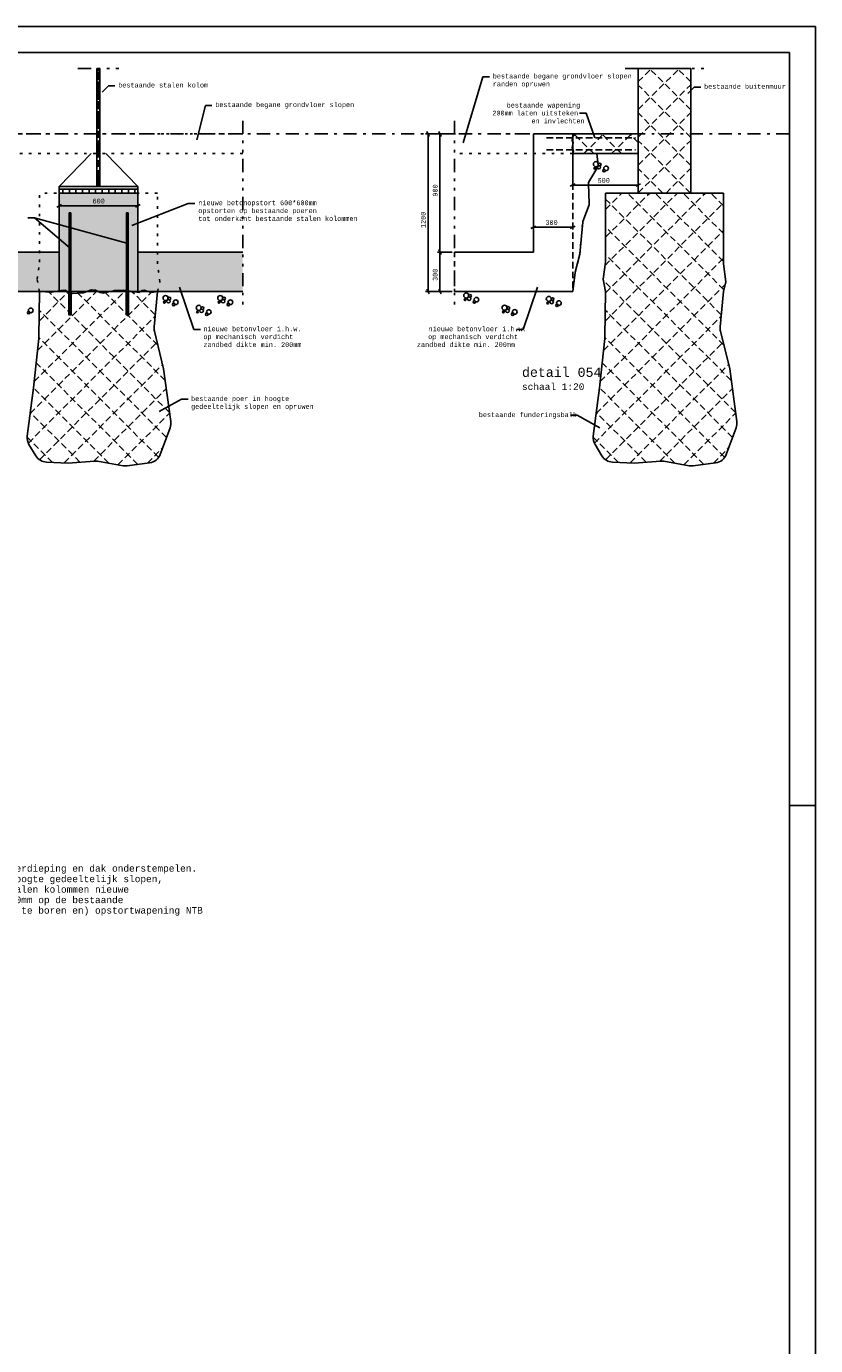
# Model space of a CAD drawing. Extents: x 2 to 87, y -108 to 11.
# Tile 352 of 352: x 56 to 87, y -39 to 11. Entities that reach past the tile are written whole.
import ezdxf
from ezdxf.enums import TextEntityAlignment as Align

# ---------------------------------------------------------------- set-up
doc = ezdxf.new("R2010")
doc.units = 0
doc.header["$MEASUREMENT"] = 0
for name, pattern in [('DASHDOT', [1, 0.5, -0.25, 0, -0.25]), ('DIVIDE', [1.25, 0.5, -0.25, 0, -0.25, 0, -0.25]), ('DOT', [0.25, 0, -0.25]), ('HIDDEN', [0.375, 0.25, -0.125])]:
    doc.linetypes.add(name, pattern=pattern)
for name, color, linetype in [('1', 7, 'CONTINUOUS'), ('10', 7, 'CONTINUOUS'), ('11', 7, 'CONTINUOUS'), ('21', 7, 'CONTINUOUS'), ('27', 7, 'CONTINUOUS'), ('31', 7, 'CONTINUOUS'), ('33', 7, 'CONTINUOUS'), ('5', 7, 'CONTINUOUS'), ('8', 7, 'CONTINUOUS')]:
    doc.layers.add(name, color=color, linetype=linetype)
doc.styles.add('MONOTXT', font='MONOTXT', dxfattribs={"height": 0.2})

msp = doc.modelspace()

# ---------------------------------------------------------------- linework, layer by layer
at = {"layer": '1', "color": 7, "linetype": 'Continuous'}
for p, q in [((86.5762, 11.0145), (2.4762, 11.0145)), ((86.5762, -107.7855), (86.5762, 11.0145)), ((85.5762, -18.6855), (86.5762, -18.6855))]:
    msp.add_line(p, q, dxfattribs=at)
msp.add_lwpolyline([(85.5762, 10.0145), (3.4762, 10.0145), (3.4762, -106.7855), (85.5762, -106.7855)], close=True, dxfattribs=at)
at = {"layer": '10', "color": 7, "linetype": 'Continuous'}
for p, q in [((73.1417, 6.57), (73.8932, 9.094)), ((73.8932, 9.094), (74.1432, 9.094)), ((59.3727, 8.5095), (59.6137, 8.75)), ((59.6137, 8.75), (59.8637, 8.75)), ((81.7077, 8.458), (81.9487, 8.6985)), ((81.9487, 8.6985), (82.1987, 8.6985)), ((62.9877, 6.6955), (63.3122, 8.0035)), ((63.3122, 8.0035), (63.5622, 8.0035)), ((57.8747, 4.662), (57.8747, 4.812)), ((58.1247, 4.662), (58.1247, 4.812)), ((58.3747, 4.662), (58.3747, 4.812)), ((58.6247, 4.662), (58.6247, 4.812)), ((58.8747, 4.662), (58.8747, 4.812)), ((59.1247, 4.662), (59.1247, 4.812)), ((59.3747, 4.662), (59.3747, 4.812)), ((59.6247, 4.662), (59.6247, 4.812)), ((59.8747, 4.662), (59.8747, 4.812)), ((60.1247, 4.662), (60.1247, 4.812)), ((60.3747, 4.662), (60.3747, 4.812)), ((60.6247, 4.662), (60.6247, 4.812)), ((60.5067, 3.427), (62.6567, 4.2655)), ((62.6567, 4.2655), (62.9067, 4.2655)), ((56.7907, 3.71), (56.5407, 3.71)), ((60.3212, 2.752), (56.7907, 3.71)), ((58.1597, 2.565), (56.7907, 3.71)), ((62.3307, 1.067), (62.8772, -0.5405)), ((75.9732, 1.067), (75.4267, -0.5405)), ((62.8772, -0.5405), (63.1272, -0.5405)), ((75.4267, -0.5405), (75.1767, -0.5405)), ((61.5477, -3.6705), (62.4067, -3.199)), ((62.4067, -3.199), (62.6567, -3.199)), ((77.4872, -3.8135), (77.2372, -3.8135)), ((78.3462, -4.285), (77.4872, -3.8135))]:
    msp.add_line(p, q, dxfattribs=at)
at = {"layer": '10', "color": 7, "linetype": 'HIDDEN'}
for p, q in [((77.3147, 6.7998), (77.4269, 6.912)), ((78.1172, 6.162), (77.3672, 6.912)), ((77.7376, 6.162), (78.4876, 6.912)), ((79.1779, 6.162), (78.4279, 6.912)), ((78.7982, 6.162), (79.5482, 6.912)), ((79.8147, 6.5858), (79.4885, 6.912))]:
    msp.add_line(p, q, dxfattribs=at)
at = {"layer": '10', "color": 7, "linetype": 'DOT'}
msp.add_lwpolyline([(77.3147, 6.912), (77.3147, 6.162), (79.8147, 6.162), (79.8147, 6.912)], close=True, dxfattribs=at)
at = {"layer": '10', "color": 7, "linetype": 'Continuous'}
msp.add_lwpolyline([(57.7347, 4.812), (60.7347, 4.812), (60.7347, 4.662), (57.7347, 4.662)], close=True, dxfattribs=at)
for centre, radius in [((78.2029, 5.7618), 0.0964), ((78.1569, 5.6028), 0.0342), ((78.3109, 5.6458), 0.0682), ((78.3419, 5.7473), 0.0544), ((78.5114, 5.5158), 0.0487), ((78.5884, 5.6028), 0.0882), ((61.7955, 0.6557), 0.0964), ((61.7495, 0.4967), 0.0342), ((61.9035, 0.5397), 0.0682), ((61.9345, 0.6412), 0.0544), ((62.181, 0.4967), 0.0882), ((63.8794, 0.6556), 0.0964), ((63.8334, 0.4966), 0.0342), ((63.9874, 0.5396), 0.0682), ((64.0184, 0.6411), 0.0544), ((64.2649, 0.4966), 0.0882), ((73.2574, 0.7537), 0.0964), ((73.2114, 0.5947), 0.0342), ((73.3654, 0.6377), 0.0682), ((73.3964, 0.7392), 0.0544), ((73.5659, 0.5077), 0.0487), ((73.6429, 0.5947), 0.0882), ((76.4062, 0.6256), 0.0964), ((76.5142, 0.5096), 0.0682), ((76.5452, 0.6111), 0.0544), ((76.7917, 0.4666), 0.0882), ((56.5756, 0.1002), 0.0487), ((56.6526, 0.1872), 0.0882), ((62.104, 0.4097), 0.0487), ((63.0578, 0.2844), 0.0964), ((63.0118, 0.1254), 0.0342), ((63.1658, 0.1684), 0.0682), ((63.1968, 0.2699), 0.0544), ((63.3663, 0.0384), 0.0487), ((63.4433, 0.1254), 0.0882), ((64.1879, 0.4096), 0.0487), ((74.7194, 0.289), 0.0964), ((74.6734, 0.13), 0.0342), ((74.8274, 0.173), 0.0682), ((74.8584, 0.2745), 0.0544), ((75.0279, 0.043), 0.0487), ((75.1049, 0.13), 0.0882), ((76.3602, 0.4666), 0.0342), ((76.7147, 0.3796), 0.0487)]:
    msp.add_circle(centre, radius, dxfattribs=at)
at = {"layer": '11', "color": 7, "linetype": 'HIDDEN'}
for p, q in [((79.8147, 8.907), (80.3197, 9.412)), ((79.8147, 7.8463), (81.3804, 9.412)), ((81.8147, 7.8353), (80.238, 9.412)), ((81.8147, 8.896), (81.2987, 9.412)), ((79.8147, 6.7857), (81.8147, 8.7857)), ((81.8147, 6.7747), (79.8147, 8.7747)), ((79.8147, 5.725), (81.8147, 7.725)), ((81.8147, 5.714), (79.8147, 7.714)), ((79.8147, 4.6644), (81.8147, 6.6644)), ((81.806, 4.662), (79.8147, 6.6533)), ((80.7454, 4.662), (79.8147, 5.5927)), ((80.873, 4.662), (81.8147, 5.6037)), ((78.5472, 1.896), (81.3132, 4.662)), ((78.5642, 0.8525), (82.3737, 4.662)), ((78.5647, 4.035), (79.1917, 4.662)), ((78.5647, 2.9745), (80.2522, 4.662)), ((83.0812, 0.9765), (79.3957, 4.662)), ((83.0647, 2.0535), (80.4562, 4.662)), ((83.0647, 3.1145), (81.5172, 4.662)), ((83.0647, 4.175), (82.5777, 4.662)), ((78.5512, -0.2215), (83.0647, 4.2925)), ((82.9797, 0.017), (78.5647, 4.4325)), ((78.4927, -1.3405), (83.0647, 3.2315)), ((83.0807, -1.144), (78.5647, 3.3715)), ((78.3677, -2.526), (83.0647, 2.171)), ((83.3612, -2.4855), (78.5647, 2.311)), ((78.2132, -3.7415), (83.1322, 1.1775)), ((83.5262, -3.711), (78.4847, 1.3305)), ((56.6332, -3.7415), (61.2862, 0.912)), ((56.7877, -2.526), (60.2257, 0.912)), ((56.9127, -1.3405), (59.1652, 0.912)), ((56.9712, -0.2215), (58.1042, 0.912)), ((56.9842, 0.8525), (57.0437, 0.912)), ((61.9462, -3.711), (57.3232, 0.912)), ((61.7812, -2.4855), (58.3837, 0.912)), ((61.5007, -1.144), (59.4442, 0.912)), ((61.3997, 0.017), (60.5052, 0.912)), ((61.8287, -4.6545), (56.9762, 0.198)), ((83.4087, -4.6545), (78.5562, 0.198)), ((56.5627, -4.872), (61.3942, -0.0405)), ((78.1427, -4.872), (82.9742, -0.0405)), ((61.5252, -5.4115), (56.9627, -0.849)), ((83.1052, -5.4115), (78.5427, -0.849)), ((56.9902, -5.5055), (61.4712, -1.0245)), ((78.5702, -5.5055), (83.0512, -1.0245)), ((60.7377, -5.6845), (56.8632, -1.81)), ((57.9302, -5.626), (61.6807, -1.8755)), ((82.3177, -5.6845), (78.4432, -1.81)), ((79.5102, -5.626), (83.2607, -1.8755)), ((59.6322, -5.64), (56.7622, -2.7695)), ((59.0562, -5.561), (61.8227, -2.7945)), ((81.2122, -5.64), (78.3422, -2.7695)), ((80.6362, -5.561), (83.4027, -2.7945)), ((58.5307, -5.599), (56.6377, -3.706)), ((59.9772, -5.7005), (61.9482, -3.729)), ((80.1107, -5.599), (78.2177, -3.706)), ((81.5572, -5.7005), (83.5282, -3.729)), ((57.4792, -5.608), (56.5202, -4.649)), ((79.0592, -5.608), (78.1002, -4.649)), ((61.1007, -5.638), (61.6797, -5.0585)), ((82.6807, -5.638), (83.2597, -5.0585))]:
    msp.add_line(p, q, dxfattribs=at)
at = {"layer": '11', "color": 30, "linetype": 'DOT'}
for p, q in [((64.7347, 6.912), (53.7347, 6.912)), ((77.3147, 6.912), (72.8147, 6.912)), ((64.7347, 6.162), (53.7347, 6.162)), ((77.3147, 6.162), (72.8147, 6.162)), ((61.4847, 4.662), (56.9847, 4.662)), ((83.0647, 4.662), (78.5647, 4.662))]:
    msp.add_line(p, q, dxfattribs=at)
at = {"layer": '11', "color": 62, "linetype": 'Continuous'}
for p, q in [((75.8147, 6.912), (75.8147, 2.412)), ((75.8147, 6.912), (77.3147, 6.912)), ((78.2842, 5.72), (78.2402, 6.162)), ((77.9312, 5.0835), (78.2707, 5.6595)), ((57.7347, 4.662), (57.7347, 0.912)), ((57.7347, 4.662), (60.7347, 4.662)), ((60.7347, 4.662), (60.7347, 0.912)), ((77.9462, 4.2525), (77.9172, 5.029)), ((77.7012, 3.5795), (77.9397, 4.2135)), ((77.5907, 2.3435), (77.6952, 3.553)), ((57.7347, 2.412), (53.7347, 2.412)), ((60.7347, 2.412), (64.7347, 2.412)), ((75.8147, 2.412), (72.8147, 2.412)), ((77.4147, 1.642), (77.5882, 2.3275)), ((77.3147, 0.912), (77.4122, 1.631)), ((56.9847, 0.912), (53.7347, 0.912)), ((61.4847, 0.912), (64.7347, 0.912)), ((77.3147, 0.912), (72.8147, 0.912))]:
    msp.add_line(p, q, dxfattribs=at)
at = {"layer": '11', "color": 30, "linetype": 'Continuous'}
for p, q in [((77.3147, 6.912), (79.8147, 6.912)), ((77.3147, 6.162), (77.3147, 6.912)), ((77.3147, 6.162), (79.8147, 6.162)), ((83.0647, 4.662), (78.5647, 4.662)), ((56.9847, 0.912), (56.9637, -0.8385)), ((61.4847, 0.912), (56.9847, 0.912)), ((61.3562, -0.4425), (61.4847, 0.912)), ((61.5892, -5.304), (61.9647, -4.286)), ((83.1692, -5.304), (83.5447, -4.286)), ((56.5867, -4.9315), (56.8457, -5.3585)), ((78.1667, -4.9315), (78.4257, -5.3585)), ((59.2047, -5.565), (60.1742, -5.735)), ((60.3247, -5.738), (61.1842, -5.627)), ((80.7847, -5.565), (81.7542, -5.735)), ((81.9047, -5.738), (82.7642, -5.627))]:
    msp.add_line(p, q, dxfattribs=at)
at = {"layer": '11', "color": 62, "linetype": 'HIDDEN'}
msp.add_line((77.3147, 6.162), (77.3147, 0.912), dxfattribs=at)
at = {"layer": '11', "color": 30, "linetype": 'Continuous'}
msp.add_lwpolyline([(79.8147, 9.412), (81.8147, 9.412), (81.8147, 4.662), (79.8147, 4.662)], close=True, dxfattribs=at)
at = {"layer": '11', "color": 62, "linetype": 'DOT'}
msp.add_lwpolyline([(72.8147, 2.412), (72.8147, 0.912), (77.3147, 0.912), (77.4122, 1.631), (77.5882, 2.3275), (77.6952, 3.553), (77.9397, 4.2135), (77.9172, 5.029), (77.9312, 5.0835), (78.2707, 5.6595), (78.2842, 5.72), (78.2402, 6.162), (77.3147, 6.162), (77.3147, 6.912), (75.8147, 6.912), (75.8147, 2.412)], close=True, dxfattribs=at)
at = {"layer": '11', "color": 62, "linetype": 'Continuous'}
for points in [[(77.3147, 6.162), (77.3447, 6.2515), (77.2962, 6.3905), (77.3282, 6.5715), (77.2962, 6.664), (77.3037, 6.793), (77.3347, 6.843), (77.3147, 6.912)], [(56.9847, 0.912), (57.4507, 0.875), (57.8202, 0.9465), (57.9712, 0.956), (58.1232, 0.8625), (58.2452, 0.825), (58.6477, 0.85), (58.9687, 0.9745), (59.1162, 0.9565), (59.3047, 0.8625), (59.4207, 0.8465), (59.8447, 0.9465), (60.2032, 0.956), (60.7017, 0.881), (60.7682, 0.8695), (60.9037, 0.9465), (60.9792, 0.953), (61.2037, 0.875), (61.3362, 0.8835), (61.4847, 0.912)]]:
    msp.add_lwpolyline(points, dxfattribs=at)
at = {"layer": '11', "color": 30, "linetype": 'DOT'}
for points in [[(56.9847, 0.912), (56.8962, 1.375), (56.9847, 2.024), (56.9847, 4.662)], [(61.4847, 0.912), (61.5777, 1.279), (61.4847, 1.9635), (61.4847, 4.662)], [(78.5647, 0.912), (78.4762, 1.375), (78.5647, 2.024), (78.5647, 4.662)]]:
    msp.add_lwpolyline(points, dxfattribs=at)
at = {"layer": '11', "color": 30, "linetype": 'Continuous'}
for points in [[(78.5647, 4.662), (78.5647, 2.024), (78.4762, 1.375), (78.5647, 0.912), (78.5437, -0.8385)], [(82.9362, -0.4425), (83.0647, 0.912), (83.1577, 1.279), (83.0647, 1.9635), (83.0647, 4.662)], [(56.9607, -0.8845), (56.7627, -2.764), (56.5182, -4.6065)], [(61.9912, -4.0465), (61.7207, -2.0375), (61.3687, -0.6095)], [(78.5407, -0.8845), (78.3427, -2.764), (78.0982, -4.6065)], [(83.5712, -4.0465), (83.3007, -2.0375), (82.9487, -0.6095)], [(57.2532, -5.599), (58.0782, -5.632), (59.0822, -5.559)], [(78.8332, -5.599), (79.6582, -5.632), (80.6622, -5.559)]]:
    msp.add_lwpolyline(points, dxfattribs=at)
at = {"layer": '11', "color": 62, "linetype": 'Continuous'}
for centre, start, end in [((78.1845, 5.7102), 329.46683, 5.65679), ((78.0172, 5.0329), 149.46576, 182.11468), ((77.846, 4.2489), 339.38741, 2.1211), ((77.7946, 3.5442), 159.37605, 175.07847), ((77.4913, 2.3522), 345.79031, 355.07088), ((77.5115, 1.6174), 165.7883, 172.25778)]:
    msp.add_arc(centre, 0.1, start, end, dxfattribs=at)
at = {"layer": '11', "color": 30, "linetype": 'Continuous'}
for centre, start, end in [((61.854, -0.4897), 174.58128, 193.85313), ((83.434, -0.4897), 174.58128, 193.85313), ((56.4635, -0.8322), 353.98394, 359.30544), ((78.0435, -0.8322), 353.98394, 359.30544), ((61.4956, -4.1131), 339.7611, 7.6668), ((83.0756, -4.1131), 339.7611, 7.6668), ((57.014, -4.6722), 172.44536, 211.23964), ((78.594, -4.6722), 172.44536, 211.23964), ((57.2731, -5.0992), 211.22614, 267.69579), ((61.1203, -5.131), 277.36805, 339.76291), ((78.8531, -5.0992), 211.22614, 267.69579), ((82.7003, -5.131), 277.36805, 339.76291), ((59.1183, -6.0577), 80.06499, 94.16013), ((60.2605, -5.2424), 260.07187, 277.37886), ((80.6983, -6.0577), 80.06499, 94.16013), ((81.8405, -5.2424), 260.07187, 277.37886)]:
    msp.add_arc(centre, 0.5, start, end, dxfattribs=at)
at = {"layer": '11', "color": 62, "linetype": 'DOT'}
for points in [[(57.7347, 4.662), (60.7347, 4.662), (57.7347, 0.912), (60.7347, 0.912)], [(53.7347, 2.412), (57.7347, 2.412), (53.7347, 0.912), (57.7347, 0.912)], [(60.7347, 2.412), (64.7347, 2.412), (60.7347, 0.912), (64.7347, 0.912)]]:
    msp.add_solid(points, dxfattribs=at)
at = {"layer": '21', "color": 4, "linetype": 'Continuous'}
for p, q in [((59.1782, 4.912), (59.1782, 9.412)), ((59.2912, 9.412), (59.1782, 9.412)), ((59.2912, 4.912), (59.2912, 9.412)), ((57.7347, 4.912), (58.9522, 6.162)), ((60.7347, 4.912), (59.5172, 6.162)), ((59.2912, 4.912), (59.1782, 4.912))]:
    msp.add_line(p, q, dxfattribs=at)
at = {"layer": '21', "color": 4, "linetype": 'HIDDEN'}
for p, q in [((59.2277, 4.912), (59.2277, 9.412)), ((59.2417, 4.912), (59.2417, 9.412))]:
    msp.add_line(p, q, dxfattribs=at)
at = {"layer": '21', "color": 4, "linetype": 'DASHDOT'}
msp.add_line((59.2347, 4.912), (59.2347, 9.412), dxfattribs=at)
at = {"layer": '21', "color": 4, "linetype": 'Continuous'}
msp.add_lwpolyline([(57.7347, 4.912), (60.7347, 4.912), (60.7347, 4.812), (57.7347, 4.812)], close=True, dxfattribs=at)
at = {"layer": '27', "color": 7, "linetype": 'HIDDEN'}
for p, q in [((58.1897, 0.9072), (58.1097, 0.8272)), ((58.1897, 0.8011), (58.1097, 0.7211)), ((58.1897, 0.6951), (58.1097, 0.6151)), ((58.1897, 0.589), (58.1097, 0.509)), ((60.3747, 0.9072), (60.2947, 0.8272)), ((60.3747, 0.8011), (60.2947, 0.7211)), ((60.3747, 0.6951), (60.2947, 0.6151)), ((60.3747, 0.589), (60.2947, 0.509)), ((58.1897, 0.4829), (58.1097, 0.4029)), ((58.1897, 0.3769), (58.1097, 0.2969)), ((58.1897, 0.2708), (58.1097, 0.1908)), ((58.1897, 0.1647), (58.1097, 0.0847)), ((58.1897, 0.0587), (58.143, 0.012)), ((60.3747, 0.4829), (60.2947, 0.4029)), ((60.3747, 0.3769), (60.2947, 0.2969)), ((60.3747, 0.2708), (60.2947, 0.1908)), ((60.3747, 0.1647), (60.2947, 0.0847)), ((60.3747, 0.0587), (60.328, 0.012))]:
    msp.add_line(p, q, dxfattribs=at)
at = {"layer": '27', "color": 4, "linetype": 'Continuous'}
for points in [[(58.1797, 3.912), (58.1797, 0.032), (58.1197, 0.032), (58.1197, 3.912)], [(60.3647, 3.912), (60.3647, 0.032), (60.3047, 0.032), (60.3047, 3.912)]]:
    msp.add_lwpolyline(points, close=True, dxfattribs=at)
at = {"layer": '27', "color": 7, "linetype": 'Continuous'}
for points in [[(58.1097, 0.912), (58.1097, 0.012), (58.1897, 0.012), (58.1897, 0.912)], [(60.2947, 0.912), (60.2947, 0.012), (60.3747, 0.012), (60.3747, 0.912)]]:
    msp.add_lwpolyline(points, close=True, dxfattribs=at)
at = {"layer": '31', "color": 3, "linetype": 'HIDDEN'}
for p, q in [((76.3147, 6.762), (79.7147, 6.762)), ((76.3147, 6.312), (79.7147, 6.312))]:
    msp.add_line(p, q, dxfattribs=at)
at = {"layer": '33', "color": 7, "linetype": 'Continuous'}
for p, q in [((77.8227, 7.703), (77.5727, 7.703)), ((78.1652, 6.7625), (77.8227, 7.703))]:
    msp.add_line(p, q, dxfattribs=at)
at = {"layer": '5', "color": 7, "linetype": 'DIVIDE'}
for p, q in [((58.4522, 9.412), (60.0172, 9.412)), ((79.3147, 9.412), (82.3147, 9.412)), ((64.7347, 7.412), (64.7347, 0.412)), ((72.8147, 7.412), (72.8147, 0.412))]:
    msp.add_line(p, q, dxfattribs=at)
at = {"layer": '5', "color": 7, "linetype": 'DASHDOT'}
msp.add_line((85.5762, 6.912), (25.9727, 6.912), dxfattribs=at)
at = {"layer": '8', "color": 7, "linetype": 'Continuous'}
for p, q in [((72.7247, 6.912), (71.7087, 6.912)), ((71.7537, 7.002), (71.8437, 6.822)), ((71.7987, 0.912), (71.7987, 6.912)), ((72.8477, 6.912), (72.1622, 6.912)), ((72.2072, 7.002), (72.2972, 6.822)), ((72.2522, 2.412), (72.2522, 6.912)), ((77.3147, 6.072), (77.3147, 4.8735)), ((79.8147, 4.752), (79.8147, 5.0535)), ((75.8147, 4.572), (75.8147, 3.265)), ((77.2247, 4.9185), (77.4047, 5.0085)), ((77.3147, 4.9635), (79.8147, 4.9635)), ((79.9047, 5.0085), (79.7247, 4.9185)), ((57.6447, 4.128), (57.8247, 4.218)), ((57.7347, 4.2215), (57.7347, 4.083)), ((57.7347, 4.173), (60.7347, 4.173)), ((60.8247, 4.218), (60.6447, 4.128)), ((60.7347, 3.7015), (60.7347, 4.263)), ((75.7247, 3.31), (75.9047, 3.4)), ((75.8147, 3.355), (77.3147, 3.355)), ((77.4047, 3.4), (77.2247, 3.31)), ((77.3147, 3.447), (77.3147, 3.265)), ((72.7247, 2.412), (72.1622, 2.412)), ((72.2972, 2.322), (72.2072, 2.502)), ((72.2522, 0.912), (72.2522, 2.412)), ((72.7247, 0.912), (71.7087, 0.912)), ((71.8437, 0.822), (71.7537, 1.002)), ((72.7247, 0.912), (72.1622, 0.912)), ((72.2972, 0.822), (72.2072, 1.002))]:
    msp.add_line(p, q, dxfattribs=at)

# ---------------------------------------------------------------- texts
at = {"layer": '8', "color": 7, "linetype": 'Continuous', "style": 'MONOTXT'}
for s, height, p in [('bestaande begane grondvloer slopen', 0.18, (74.2687, 9.0295)), ('bestaande stalen kolom', 0.18, (59.9887, 8.6855)), ('randen opruwen', 0.18, (74.2687, 8.7295)), ('bestaande buitenmuur', 0.18, (82.3237, 8.634)), ('bestaande begane grondvloer slopen', 0.18, (63.6872, 7.939)), ('bestaande wapening', 0.18, (74.7957, 7.919)), ('200mm laten uitsteken', 0.18, (74.2512, 7.619)), ('en invlechten', 0.18, (75.7437, 7.319)), ('opstorten op bestaande poeren', 0.18, (63.0407, 3.8965)), ('nieuwe betonopstort 600*600mm', 0.18, (63.0407, 4.1965)), ('tot onderkant bestaande stalen kolommen', 0.18, (63.0407, 3.5965)), ('nieuwe betonvloer i.h.w.', 0.18, (63.2362, -0.609)), ('nieuwe betonvloer i.h.w.', 0.18, (71.8217, -0.609)), ('op mechanisch verdicht', 0.18, (63.2362, -0.909)), ('op mechanisch verdicht', 0.18, (71.8032, -0.909)), ('zandbed dikte min. 200mm', 0.18, (63.2362, -1.209)), ('zandbed dikte min. 200mm', 0.18, (71.3762, -1.209)), ('schaal 1:20', 0.25, (75.3817, -2.848)), ('gedeeltelijk slopen en opruwen', 0.18, (62.7657, -3.5675)), ('bestaande poer in hoogte', 0.18, (62.7657, -3.2675)), ('bestaande funderingsbalk', 0.18, (73.7362, -3.882)), ('In gearceerd gebied verdieping en dak onderstempelen.', 0.25, (51.5302, -21.2129)), ('Bestaande poeren in hoogte gedeeltelijk slopen,', 0.25, (51.5302, -21.6129)), ('onder de bestaande stalen kolommen nieuwe', 0.25, (51.5302, -22.0129)), ('betonopstorten 600*600mm op de bestaande', 0.25, (51.5302, -22.4129)), ('poeren opstorten. (in te boren en) opstortwapening NTB', 0.25, (51.5302, -22.8129))]:
    msp.add_text(s, height=height, dxfattribs=at).set_placement(p)
for s, p in [('500', (78.2627, 5.1435)), ('600', (59.0102, 4.353)), ('300', (76.2742, 3.535))]:
    msp.add_text(s, height=0.18, dxfattribs=at).set_placement(p, align=Align.MIDDLE_LEFT)
for s, p in [('900', (72.0722, 4.5245)), ('1200', (71.6187, 3.3265)), ('300', (72.0722, 1.308))]:
    msp.add_text(s, height=0.18, rotation=90, dxfattribs=at).set_placement(p, align=Align.MIDDLE_LEFT)
at = {"layer": '8', "color": 2, "linetype": 'Continuous', "style": 'MONOTXT'}
msp.add_text('detail 054', height=0.35, dxfattribs=at).set_placement((75.3817, -2.348))

doc.saveas('drawing.dxf')
